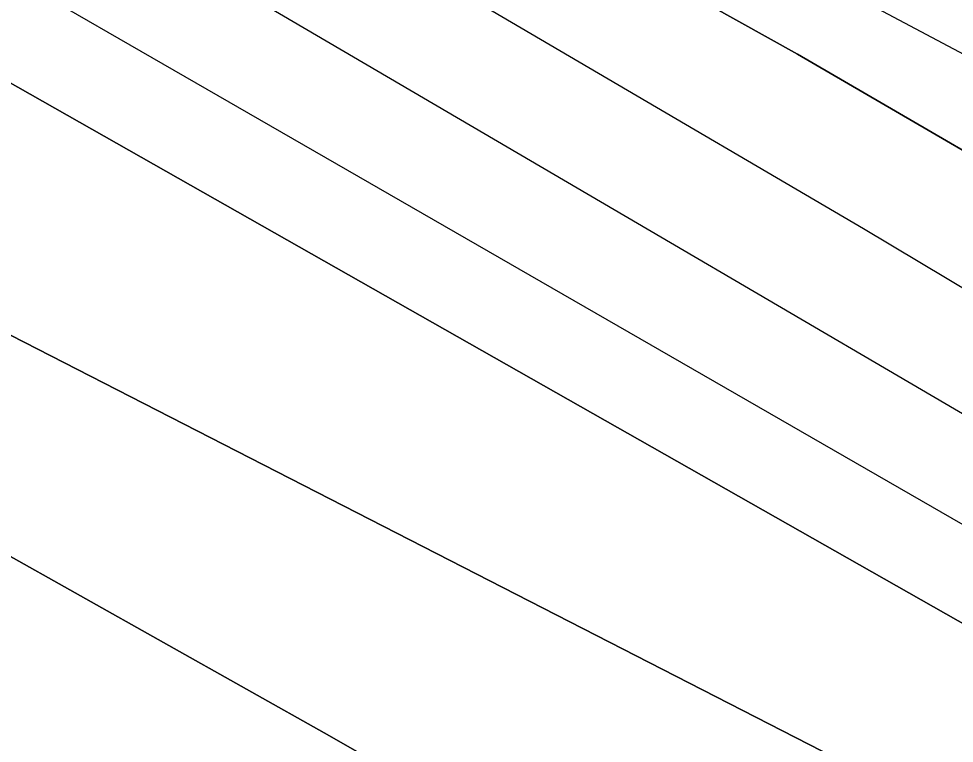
# Model space of a CAD drawing. Extents: x 3355677 to 3393573, y 612928 to 638357.
# Drawn here: x 3373490.4 to 3373625.4, y 622333.2 to 622437.8 of the extents above; entities that cross this region are included whole.
import ezdxf

# ---------------------------------------------------------------- set-up
doc = ezdxf.new("R2010")
doc.units = 0
for name, color, linetype in [('V-TOPO-DPTH', 7, 'Continuous'), ('V-TOPO-MINR', 7, 'Continuous'), ('V-TOPO-WATR', 7, 'Continuous')]:
    doc.layers.add(name, color=color, linetype=linetype)

msp = doc.modelspace()

# ---------------------------------------------------------------- linework, layer by layer
at = {"layer": 'V-TOPO-DPTH'}
for points in [[(3372134.56, 623057.92), (3372908.79, 622799.3), (3372928.64, 622790.41), (3372948.2, 622780.92), (3372967.58, 622771.03), (3373510.2, 622483.59), (3373556.65, 622458.43), (3373602.78, 622432.7), (3373648.43, 622406.13), (3373693.75, 622378.99), (3373720.07, 622362.9), (3373751.89, 622343.21), (3373783.56, 622323.29), (3373815.02, 622303.03), (3373846.33, 622282.55), (3374162.2, 622073.49), (3374214.08, 622039.23), (3374266, 622005.03), (3374317.99, 621970.94), (3374370.03, 621936.91), (3374448.48, 621885.72)], [(3372134.56, 623057.92), (3372908.79, 622799.3), (3372928.64, 622790.41), (3372948.2, 622780.92), (3372967.58, 622771.03), (3373510.2, 622483.59), (3373556.65, 622458.43), (3373602.78, 622432.7), (3373648.43, 622406.13), (3373693.75, 622378.99), (3373720.07, 622362.9), (3373751.89, 622343.21), (3373783.56, 622323.29), (3373815.02, 622303.03), (3373846.33, 622282.55), (3374162.2, 622073.49), (3374214.08, 622039.23), (3374266, 622005.03), (3374317.99, 621970.94), (3374370.03, 621936.91), (3374448.48, 621885.72)], [(3371993.2, 623020.19), (3372844.14, 622717.94), (3372864.35, 622709.64), (3372884.37, 622700.96), (3372904.13, 622691.68), (3372923.72, 622682.01), (3373722.55, 622272.55), (3373726.51, 622270.49), (3373730.45, 622268.4), (3373734.37, 622266.26), (3373738.27, 622264.1), (3373745.74, 622259.89), (3373748.41, 622258.26), (3373750.75, 622256.77), (3374431.76, 621814.98)], [(3371993.2, 623020.19), (3372844.14, 622717.94), (3372864.35, 622709.64), (3372884.37, 622700.96), (3372904.13, 622691.68), (3372923.72, 622682.01), (3373722.55, 622272.55), (3373726.51, 622270.49), (3373730.45, 622268.4), (3373734.37, 622266.26), (3373738.27, 622264.1), (3373745.74, 622259.89), (3373748.41, 622258.26), (3373750.75, 622256.77), (3374431.76, 621814.98)], [(3374242.34, 621905.16), (3374196.67, 621933.76), (3374150.93, 621962.23), (3373777.31, 622193.57), (3373751.48, 622209.37), (3373725.55, 622224.99), (3373699.45, 622240.33), (3373673.24, 622255.49), (3373535.24, 622334.33), (3373439.59, 622388.1), (3373343.45, 622440.98), (3373246.59, 622492.51), (3373149.24, 622543.14), (3372895.71, 622672.78), (3372885.54, 622677.79), (3372875.27, 622682.61), (3372864.87, 622687.12), (3372854.38, 622691.43), (3371993.4, 622991.66)], [(3371993.4, 622991.66), (3372854.38, 622691.43), (3372864.87, 622687.12), (3372875.27, 622682.61), (3372885.54, 622677.79), (3372895.71, 622672.78), (3373149.24, 622543.14), (3373246.59, 622492.51), (3373343.45, 622440.98), (3373439.59, 622388.1), (3373535.24, 622334.33), (3373673.24, 622255.49), (3373699.45, 622240.33), (3373725.55, 622224.99), (3373751.48, 622209.37), (3373777.31, 622193.57), (3374150.93, 621962.23), (3374196.67, 621933.76), (3374242.34, 621905.16)], [(3374419.18, 621879.21), (3374267.38, 621977.72), (3374184.44, 622031.39), (3374101.43, 622084.92), (3374018.28, 622138.26), (3373935.05, 622191.46), (3373805.9, 622273.78), (3373787.11, 622285.61), (3373768.23, 622297.3), (3373749.22, 622308.77), (3373730.13, 622320.11), (3373470.16, 622472.4), (3373379.64, 622524.62), (3373288.67, 622576.03), (3373197.03, 622626.22), (3373104.93, 622675.59), (3372940.52, 622762.33), (3372930.21, 622767.57), (3372919.81, 622772.6), (3372909.26, 622777.32), (3372898.62, 622781.83), (3372334.71, 622965.79)], [(3374419.18, 621879.21), (3374267.38, 621977.72), (3374184.44, 622031.39), (3374101.43, 622084.92), (3374018.28, 622138.26), (3373935.05, 622191.46), (3373805.9, 622273.78), (3373787.11, 622285.61), (3373768.23, 622297.3), (3373749.22, 622308.77), (3373730.13, 622320.11), (3373470.16, 622472.4), (3373379.64, 622524.62), (3373288.67, 622576.03), (3373197.03, 622626.22), (3373104.93, 622675.59), (3372940.52, 622762.33), (3372930.21, 622767.57), (3372919.81, 622772.6), (3372909.26, 622777.32), (3372898.62, 622781.83), (3372334.71, 622965.79)], [(3372978.47, 622718.47), (3373738.5, 622287.05), (3373747.34, 622281.96), (3373756.14, 622276.81), (3373764.88, 622271.55), (3373773.58, 622266.23), (3373843.02, 622223.18), (3373886.33, 622196.15), (3373929.53, 622168.94), (3373972.56, 622141.48), (3374015.49, 622113.85), (3374388.17, 621872.34)], [(3374388.17, 621872.34), (3374015.49, 622113.85), (3373972.56, 622141.48), (3373929.53, 622168.94), (3373886.33, 622196.15), (3373843.02, 622223.18), (3373773.58, 622266.23), (3373764.88, 622271.55), (3373756.14, 622276.81), (3373747.34, 622281.96), (3373738.5, 622287.05), (3372978.47, 622718.47)]]:
    msp.add_lwpolyline(points, dxfattribs=at)
at = {"layer": 'V-TOPO-MINR'}
for points in [[(3374463.11, 621888.94), (3374412.65, 621921.95), (3374379.11, 621944.01), (3374345.65, 621966.19), (3374312.29, 621988.53), (3374279.01, 622010.98), (3373812.91, 622327.13), (3373803.22, 622333.63), (3373793.48, 622340.07), (3373783.67, 622346.4), (3373773.83, 622352.66), (3373763.88, 622358.76), (3373753.85, 622364.72), (3373743.69, 622370.45), (3373733.44, 622376.03), (3372981.1, 622775.36), (3372957.19, 622787.58), (3372933.05, 622799.31), (3372908.56, 622810.29), (3372883.84, 622820.78), (3372111.64, 623080.89)], [(3374431.76, 621814.98), (3373750.75, 622256.77), (3373748.41, 622258.26), (3373745.74, 622259.89), (3373738.27, 622264.1), (3373734.37, 622266.26), (3373730.45, 622268.4), (3373726.51, 622270.49), (3373722.55, 622272.55), (3372923.72, 622682.01), (3372904.13, 622691.68), (3372884.37, 622700.96), (3372864.35, 622709.64), (3372844.14, 622717.94), (3371993.2, 623020.19)], [(3374433.84, 621882.48), (3374326.57, 621952.28), (3374255.6, 621998.44), (3374184.62, 622044.57), (3374113.61, 622090.67), (3374042.6, 622136.75), (3373824.82, 622277.99), (3373800.16, 622293.79), (3373775.38, 622309.41), (3373750.42, 622324.76), (3373725.36, 622339.92), (3373612.31, 622407.46), (3373530.26, 622455.61), (3373447.73, 622502.89), (3373364.47, 622548.87), (3373280.72, 622593.99), (3372954.05, 622766.69), (3372939.21, 622774.25), (3372924.23, 622781.51), (3372909.03, 622788.31), (3372295.27, 622993.71)], [(3371993.4, 622991.66), (3372854.38, 622691.43), (3372864.87, 622687.12), (3372875.27, 622682.61), (3372885.54, 622677.79), (3372895.71, 622672.78), (3373149.24, 622543.14), (3373246.59, 622492.51), (3373343.45, 622440.98), (3373439.59, 622388.1), (3373535.24, 622334.33), (3373673.24, 622255.49), (3373699.45, 622240.33), (3373725.55, 622224.99), (3373751.48, 622209.37), (3373777.31, 622193.57), (3374150.93, 621962.23), (3374196.67, 621933.76), (3374242.34, 621905.16)], [(3374419.18, 621879.21), (3374267.38, 621977.72), (3374184.44, 622031.39), (3374101.43, 622084.92), (3374018.28, 622138.26), (3373935.05, 622191.46), (3373805.9, 622273.78), (3373787.11, 622285.61), (3373768.23, 622297.3), (3373749.22, 622308.77), (3373730.13, 622320.11), (3373470.16, 622472.4), (3373379.64, 622524.62), (3373288.67, 622576.03), (3373197.03, 622626.22), (3373104.93, 622675.59), (3372940.52, 622762.33), (3372930.21, 622767.57), (3372919.81, 622772.6), (3372909.26, 622777.32), (3372898.62, 622781.83), (3372334.71, 622965.79)], [(3374403.93, 621875.83), (3374142.91, 622045.03), (3374079.73, 622085.79), (3374016.43, 622126.37), (3373952.97, 622166.68), (3373889.38, 622206.81), (3373788.96, 622269.88), (3373775.45, 622278.26), (3373761.88, 622286.53), (3373748.21, 622294.65), (3373734.48, 622302.66), (3373228.64, 622594.05), (3373177.01, 622623.39), (3373125.18, 622652.34), (3373073.01, 622680.7), (3373020.62, 622708.66), (3372926.97, 622757.96), (3372921.21, 622760.88), (3372915.39, 622763.69), (3372909.5, 622766.33), (3372903.54, 622768.85), (3372642.13, 622856.53), (3372419.53, 622924.06)], [(3374388.17, 621872.34), (3374015.49, 622113.85), (3373972.56, 622141.48), (3373929.53, 622168.94), (3373886.33, 622196.15), (3373843.02, 622223.18), (3373773.58, 622266.23), (3373764.88, 622271.55), (3373756.14, 622276.81), (3373747.34, 622281.96), (3373738.5, 622287.05), (3372978.47, 622718.47)]]:
    msp.add_lwpolyline(points, dxfattribs=at)
at = {"layer": 'V-TOPO-WATR'}
msp.add_lwpolyline([(3374448.48, 621885.72), (3374370.03, 621936.91), (3374317.99, 621970.94), (3374266, 622005.03), (3374214.08, 622039.23), (3374162.2, 622073.49), (3373846.33, 622282.55), (3373815.02, 622303.03), (3373783.56, 622323.29), (3373751.89, 622343.21), (3373720.07, 622362.9), (3373693.75, 622378.99), (3373648.43, 622406.13), (3373602.78, 622432.7), (3373556.65, 622458.43), (3373510.2, 622483.59), (3372967.58, 622771.03), (3372948.2, 622780.92), (3372928.64, 622790.41), (3372908.79, 622799.3), (3372134.56, 623057.92)], dxfattribs=at)

doc.saveas('drawing.dxf')
